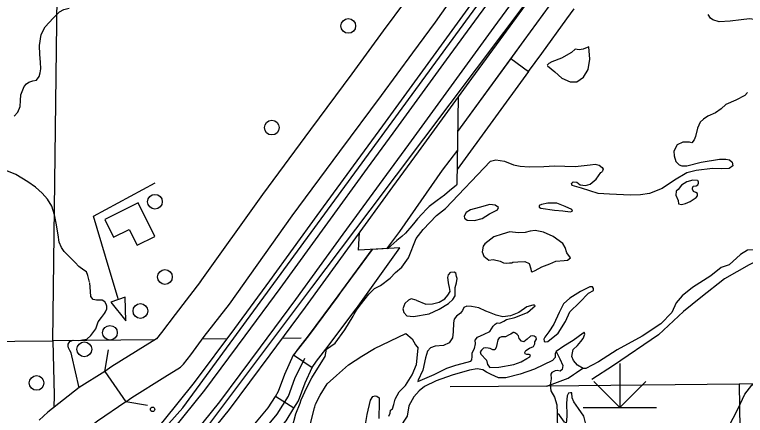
# Model space of a CAD drawing. Extents: x 22866 to 28196, y 1324810 to 1328105.
# Drawn here: x 25465.4 to 25584.7, y 1326275.2 to 1326340.7 of the extents above; entities that cross this region are included whole.
import ezdxf

# ---------------------------------------------------------------- set-up
doc = ezdxf.new("R2010")
doc.units = 0
for name, color, linetype in [('Default', 7, 'Continuous'), ('Level 10', 7, 'Continuous'), ('Level 19', 7, 'Continuous'), ('Level 31', 7, 'Continuous'), ('Level 32', 7, 'Continuous'), ('Level 33', 7, 'Continuous'), ('Level 34', 7, 'Continuous'), ('Level 35', 7, 'Continuous'), ('Level 37', 7, 'Continuous'), ('Level 44', 7, 'Continuous'), ('Level 5', 7, 'Continuous'), ('Level 56', 7, 'Continuous'), ('Level 58', 7, 'Continuous'), ('Level 6', 7, 'Continuous'), ('Level 9', 7, 'Continuous')]:
    doc.layers.add(name, color=color, linetype=linetype)

msp = doc.modelspace()

# ---------------------------------------------------------------- linework, layer by layer
at = {"layer": 'Default'}
for p, q in [((25523.41, 1326308.76), (25570.78, 1326371.72)), ((25492.87, 1326276.43), (25558.42, 1326366.14)), ((25513.91, 1326296.12), (25523.41, 1326308.76)), ((25495.31, 1326271.36), (25513.91, 1326296.12)), ((25467.37, 1326248.58), (25492.87, 1326276.43))]:
    msp.add_line(p, q, dxfattribs=at)
at = {"layer": 'Level 10'}
msp.add_line((25495.64, 1326296.96), (25495.71, 1326297.06), dxfattribs=at)
for points in [[(25565.19, 1326406.44), (25558.68, 1326390.46), (25554.57, 1326383.29), (25550.64, 1326376.38), (25547.65, 1326370.93), (25544.93, 1326365.89), (25543.42, 1326363.33), (25542.63, 1326361.94), (25541.99, 1326360.88), (25540.71, 1326359.04), (25539.82, 1326357.66), (25535.98, 1326352.36), (25532.69, 1326347.93), (25529.21, 1326342.93), (25525.56, 1326338), (25520.46, 1326331.01), (25513.66, 1326321.91), (25505.85, 1326311.31), (25495.64, 1326296.96)], [(25500.46, 1326293.38), (25510.71, 1326307.79), (25518.48, 1326318.33), (25525.28, 1326327.44), (25530.4, 1326334.45), (25534.08, 1326339.43), (25537.57, 1326344.42), (25540.82, 1326348.81), (25544.78, 1326354.27), (25545.7, 1326355.7), (25547.03, 1326357.62), (25547.81, 1326358.9), (25548.61, 1326360.32), (25550.16, 1326362.94), (25552.92, 1326368.06), (25555.88, 1326373.45), (25559.78, 1326380.32), (25563.95, 1326387.59), (25566.35, 1326392.24)], [(25495.71, 1326297.06), (25491.57, 1326291.71), (25489.38, 1326288.77), (25488.57, 1326287.74), (25486.72, 1326286.6), (25481.24, 1326283.18), (25480.09, 1326282.38)], [(25480.09, 1326282.38), (25483.52, 1326277.45), (25484.54, 1326278.16), (25489.89, 1326281.5), (25492.46, 1326283.09), (25492.96, 1326283.61), (25494.15, 1326285.13), (25496.35, 1326288.08), (25500.46, 1326293.38)], [(25480.09, 1326282.38), (25475.94, 1326279.76), (25470.82, 1326275.73), (25469.39, 1326274.46)], [(25483.52, 1326277.45), (25478.93, 1326274.27), (25473.44, 1326270), (25474.19, 1326270.59)]]:
    msp.add_lwpolyline(points, dxfattribs=at)
at = {"layer": 'Level 19'}
for points in [[(25525.5, 1326322.52), (25534.2, 1326334.46), (25539.43, 1326341.64), (25546.08, 1326350.75), (25551.78, 1326358.61), (25555.11, 1326363.31), (25560.7, 1326371.05), (25561.97, 1326372.63), (25564.82, 1326376.64), (25566.43, 1326378.98), (25572.28, 1326386.49), (25575.96, 1326391.13), (25579.2, 1326394.98)], [(25580.72, 1326393.61), (25577.55, 1326389.85), (25573.88, 1326385.23), (25568.08, 1326377.78), (25566.49, 1326375.47), (25563.6, 1326371.4), (25562.33, 1326369.81), (25556.77, 1326362.13), (25553.44, 1326357.42), (25547.73, 1326349.55), (25541.08, 1326340.43), (25535.84, 1326333.26), (25527.15, 1326321.32)], [(25583.03, 1326391.52), (25579.98, 1326387.89), (25576.33, 1326383.3), (25570.59, 1326375.93), (25569.05, 1326373.69), (25566.09, 1326369.53), (25564.81, 1326367.92), (25559.31, 1326360.31), (25555.97, 1326355.6), (25550.26, 1326347.71), (25543.6, 1326338.59), (25538.37, 1326331.43), (25529.68, 1326319.48)], [(25531.33, 1326318.28), (25540.02, 1326330.22), (25545.25, 1326337.39), (25551.91, 1326346.51), (25557.63, 1326354.42), (25560.97, 1326359.12), (25566.44, 1326366.69), (25567.72, 1326368.3), (25570.72, 1326372.52), (25572.24, 1326374.72), (25577.94, 1326382.04), (25581.57, 1326386.61), (25584.55, 1326390.15)], [(25438.9, 1326226.59), (25446.42, 1326232.1), (25449.15, 1326234.2), (25453.76, 1326238.23), (25461.09, 1326244.47), (25467.01, 1326249.82), (25471.56, 1326254.23), (25475.7, 1326258.68), (25482.54, 1326265.99), (25486.45, 1326270.54), (25489.63, 1326274.24), (25494.77, 1326280.59), (25501.33, 1326289.42), (25507.05, 1326297.17), (25514.8, 1326307.87), (25521.29, 1326316.78), (25525.5, 1326322.52)], [(25527.15, 1326321.32), (25522.95, 1326315.58), (25516.45, 1326306.68), (25508.7, 1326295.96), (25502.97, 1326288.2), (25496.39, 1326279.34), (25491.2, 1326272.94), (25488, 1326269.21), (25484.05, 1326264.63), (25477.19, 1326257.29), (25473.02, 1326252.8), (25468.41, 1326248.33), (25462.44, 1326242.94), (25455.09, 1326236.68), (25450.45, 1326232.62), (25447.65, 1326230.47), (25440.11, 1326224.95)], [(25529.68, 1326319.48), (25525.47, 1326313.75), (25518.98, 1326304.84), (25511.22, 1326294.12), (25505.48, 1326286.35), (25498.85, 1326277.42), (25493.59, 1326270.94), (25490.37, 1326267.17), (25486.38, 1326262.55), (25479.48, 1326255.16), (25475.25, 1326250.62), (25470.54, 1326246.05), (25464.5, 1326240.59), (25457.13, 1326234.32), (25452.43, 1326230.21), (25449.52, 1326227.97), (25441.95, 1326222.43)], [(25443.16, 1326220.79), (25450.74, 1326226.34), (25453.72, 1326228.63), (25458.46, 1326232.77), (25465.84, 1326239.05), (25471.94, 1326244.56), (25476.71, 1326249.19), (25480.97, 1326253.77), (25487.89, 1326261.18), (25491.91, 1326265.84), (25495.16, 1326269.63), (25500.46, 1326276.17), (25507.12, 1326285.13), (25512.87, 1326292.92), (25520.63, 1326303.64), (25527.12, 1326312.55), (25531.33, 1326318.28)]]:
    msp.add_lwpolyline(points, dxfattribs=at)
at = {"layer": 'Level 31'}
for p, q in [((25546.39, 1326333.5), (25549.3, 1326331.38)), ((25549.3, 1326331.38), (25549.3, 1326331.38)), ((25521.45, 1326293.08), (25521.45, 1326293.08)), ((25510.9, 1326285.11), (25513.98, 1326283.05))]:
    msp.add_line(p, q, dxfattribs=at)
for points in [[(25568.74, 1326358.12), (25557.46, 1326348.13), (25555.51, 1326345.97), (25552.63, 1326342.1), (25548.53, 1326336.43)], [(25553.85, 1326343.74), (25552.63, 1326342.1), (25548.53, 1326336.43), (25546.39, 1326333.5)], [(25549.3, 1326331.38), (25551.44, 1326334.32), (25551.45, 1326334.32), (25555.53, 1326339.97), (25556.74, 1326341.59)], [(25548.53, 1326336.43), (25537.71, 1326321.6)], [(25546.39, 1326333.5), (25537.71, 1326321.6)], [(25549.3, 1326331.38), (25537.61, 1326315.36)], [(25510.99, 1326285.05), (25511.76, 1326286.2), (25513.34, 1326288.23), (25518.22, 1326294.77), (25523.78, 1326302.32)], [(25523.78, 1326302.32), (25518.55, 1326295.22)], [(25521.45, 1326293.08), (25528.29, 1326302.56), (25523.78, 1326302.32)], [(25518.55, 1326295.22), (25518.22, 1326294.77), (25513.34, 1326288.23), (25510.9, 1326285.11)], [(25513.98, 1326283.05), (25514.68, 1326284.09), (25516.2, 1326286.04), (25521.12, 1326292.63), (25521.45, 1326293.08)], [(25501.63, 1326267.71), (25504.86, 1326271.35), (25508.24, 1326275.41), (25510.11, 1326278.37), (25511.13, 1326281.26), (25512.78, 1326284.56)]]:
    msp.add_lwpolyline(points, dxfattribs=at)
at = {"layer": 'Level 32'}
msp.add_line((25510.99, 1326276.4), (25507.95, 1326278.32), dxfattribs=at)
for points in [[(25507.95, 1326278.32), (25508.48, 1326279.16), (25509.47, 1326281.96), (25510.9, 1326285.11)], [(25510.99, 1326276.4), (25511.74, 1326277.58), (25512.79, 1326280.55), (25513.98, 1326283.05)], [(25500.18, 1326268.79), (25500.19, 1326268.81), (25500.29, 1326268.91), (25503.49, 1326272.52), (25506.78, 1326276.47), (25507.95, 1326278.32)], [(25502.78, 1326266.3), (25502.82, 1326266.34), (25502.96, 1326266.5), (25506.22, 1326270.17), (25509.7, 1326274.35), (25510.99, 1326276.4)]]:
    msp.add_lwpolyline(points, dxfattribs=at)
at = {"layer": 'Level 33'}
msp.add_lwpolyline([(25537.66, 1326318.53), (25535.2, 1326315.24), (25528.22, 1326305.27), (25526.07, 1326302.44)], dxfattribs=at)
at = {"layer": 'Level 34'}
msp.add_lwpolyline([(25589.35, 1326301.87), (25585.32, 1326299.78), (25581.28, 1326297.5), (25577.42, 1326294.48), (25574.58, 1326292.16), (25570.5, 1326288.4), (25563.14, 1326283.36), (25559.6, 1326281.07)], dxfattribs=at)
at = {"layer": 'Level 35'}
for points in [[(25465.28, 1326324.06), (25465.88, 1326324.74), (25466.28, 1326325.67), (25466.35, 1326326.63), (25466.42, 1326327.55), (25466.95, 1326328.91), (25467.31, 1326329.37), (25467.7, 1326329.66), (25468.34, 1326329.87), (25468.95, 1326329.98), (25469.41, 1326330.55), (25469.55, 1326331.15), (25469.66, 1326331.83), (25469.62, 1326332.9), (25469.51, 1326334.18), (25469.44, 1326335.64), (25469.73, 1326337.43), (25470.37, 1326338.67), (25471.69, 1326340.1), (25472.72, 1326341.13), (25473.43, 1326341.49), (25474.29, 1326341.74)], [(25592.62, 1326336.39), (25590.99, 1326336.91), (25590.05, 1326336.86), (25589.11, 1326336.86), (25588.43, 1326337.17), (25587.8, 1326337.8), (25587.75, 1326338.64), (25587.64, 1326339.21), (25586.55, 1326339.79), (25585.34, 1326340), (25583.99, 1326339.84), (25582.21, 1326339.58), (25580.38, 1326339.47), (25579.38, 1326339.79), (25578.97, 1326340.1), (25578.6, 1326340.68)], [(25552.37, 1326332.31), (25553.59, 1326331.33), (25554.72, 1326330.27), (25556.09, 1326329.68), (25557.19, 1326329.68), (25558.25, 1326330.47), (25559.03, 1326331.72), (25559.3, 1326333.41), (25559.11, 1326335.41), (25558.21, 1326335.02), (25557.54, 1326334.94), (25556.91, 1326335.02), (25556.29, 1326334.47), (25554.64, 1326333.57), (25553.08, 1326332.98), (25552.57, 1326332.66), (25552.33, 1326332.39)], [(25477.59, 1326296.95), (25477.31, 1326298.07), (25477.1, 1326298.68), (25476.7, 1326298.96), (25475.85, 1326299.53), (25475.24, 1326300.17), (25474.57, 1326300.92), (25473.46, 1326301.99), (25473.04, 1326302.63), (25472.65, 1326303.49), (25472.5, 1326304.7), (25472.15, 1326306.62), (25471.9, 1326307.98), (25471.47, 1326309.4), (25470.76, 1326310.54), (25469.87, 1326311.51), (25468.77, 1326312.47), (25467.56, 1326313.36), (25465.56, 1326314.55), (25464.1, 1326315.16)], [(25475.9, 1326279.73), (25474.71, 1326284.95), (25474.64, 1326285.41), (25474.42, 1326285.84), (25474.18, 1326286.23), (25474.14, 1326286.55), (25474.14, 1326286.87), (25474.39, 1326287.3), (25474.96, 1326287.48), (25475.88, 1326287.44), (25476.49, 1326287.55), (25477.17, 1326287.69), (25477.84, 1326288.29), (25478.63, 1326289.33), (25479.02, 1326290.5), (25479.55, 1326291.22), (25480.05, 1326291.86), (25480.23, 1326292.14), (25480.41, 1326292.61), (25480.44, 1326293.07), (25480.3, 1326293.39), (25480.12, 1326293.75), (25479.66, 1326294.03), (25479.3, 1326294.03), (25478.77, 1326294.03), (25478.2, 1326294.17), (25477.84, 1326294.64), (25477.77, 1326295.46), (25477.66, 1326296.88)], [(25553.78, 1326285.68), (25554.42, 1326284.44), (25554.86, 1326283.35), (25554.8, 1326282.74), (25554.46, 1326282.47), (25553.98, 1326282.53), (25553.61, 1326282.5), (25553.06, 1326282.23), (25552.93, 1326281.96), (25552.96, 1326281.21), (25552.79, 1326280.22), (25552.93, 1326279.24), (25553.51, 1326278.19), (25553.91, 1326276.93), (25553.96, 1326275.57)], [(25573.35, 1326265.53), (25576.01, 1326266.88), (25578.41, 1326268.56), (25579.77, 1326270.02), (25581.13, 1326271.7), (25583.43, 1326276.25), (25584.58, 1326278.66), (25585.73, 1326280.17), (25586.72, 1326280.85), (25588.4, 1326281.53), (25590.44, 1326281.85)], [(25558.82, 1326273.12), (25558.3, 1326275.1), (25557.46, 1326276.35), (25556.68, 1326277.45), (25556.41, 1326278.08), (25556.36, 1326278.92), (25556.15, 1326278.92), (25555.79, 1326278.87), (25555.58, 1326278.39), (25555.47, 1326277.24), (25555.52, 1326275.25), (25555.47, 1326274.31), (25555.42, 1326274), (25555.16, 1326274.1), (25554.32, 1326275.25), (25553.96, 1326275.57), (25553.96, 1326274.26), (25554.06, 1326273.37), (25554.58, 1326272.27), (25555.47, 1326271.75), (25556.05, 1326271.7), (25557.04, 1326271.6)]]:
    msp.add_lwpolyline(points, dxfattribs=at)
at = {"layer": 'Level 37'}
for points in [[(25480.09, 1326282.38), (25480.73, 1326285.92)], [(25487.06, 1326276.81), (25483.52, 1326277.45)]]:
    msp.add_lwpolyline(points, dxfattribs=at)
at = {"layer": 'Level 44'}
for p, q in [((25564.18, 1326283.71), (25564.18, 1326276.51)), ((25564.18, 1326276.51), (25559.93, 1326280.75)), ((25564.18, 1326276.51), (25568.42, 1326280.75)), ((25558.18, 1326276.51), (25570.18, 1326276.51))]:
    msp.add_line(p, q, dxfattribs=at)
at = {"layer": 'Level 5'}
for points in [[(25471.64, 1326287.38), (25473.2, 1326412.84)], [(25440.45, 1326287.13), (25471.64, 1326287.38)], [(25488.29, 1326287.57), (25471.64, 1326287.38)], [(25471.64, 1326287.38), (25471.82, 1326278.51), (25471.79, 1326276.49)], [(25500.05, 1326287.7), (25496.03, 1326287.65)], [(25512.19, 1326287.83), (25509.09, 1326287.8)], [(25552.28, 1326280.02), (25536.49, 1326279.86)], [(25583.65, 1326280.32), (25584.59, 1326218.09)]]:
    msp.add_lwpolyline(points, dxfattribs=at)
at = {"layer": 'Level 56'}
for p, q in [((25478.26, 1326307.74), (25488.3, 1326313.18)), ((25480.24, 1326301.17), (25478.26, 1326307.74)), ((25482.29, 1326294.26), (25480.24, 1326301.17))]:
    msp.add_line(p, q, dxfattribs=at)
msp.add_lwpolyline([(25483.41, 1326294.54), (25481.11, 1326293.69), (25483.54, 1326290.67)], close=True, dxfattribs=at)
for centre, radius in [((25519.86, 1326338.82), 1.2), ((25507.37, 1326322.21), 1.2), ((25488.29, 1326310.11), 1.2), ((25489.92, 1326297.82), 1.2), ((25485.91, 1326292.27), 1.2), ((25480.95, 1326288.71), 1.2), ((25476.76, 1326286.01), 1.2), ((25468.96, 1326280.52), 1.2), ((25487.9, 1326276.21), 0.36)]:
    msp.add_circle(centre, radius, dxfattribs=at)
at = {"layer": 'Level 58'}
msp.add_lwpolyline([(25485.55, 1326309.91), (25480.09, 1326307.2), (25481.52, 1326304.32), (25484.1, 1326305.6), (25485.39, 1326303.02), (25488.26, 1326304.45)], close=True, dxfattribs=at)
at = {"layer": 'Level 6'}
for points in [[(25537.79, 1326327.16), (25537.58, 1326312.92), (25537.53, 1326312.81), (25536.39, 1326311.88), (25535.54, 1326311.19), (25534.35, 1326310.3), (25533.69, 1326309.81), (25533.07, 1326309.32), (25532.65, 1326308.88), (25531.94, 1326308.15), (25531.14, 1326307.32), (25530.71, 1326306.78), (25530.24, 1326306.15), (25529.21, 1326304.98), (25528.59, 1326304.44), (25527.78, 1326303.76), (25526.3, 1326302.46), (25521.51, 1326302.2), (25521.68, 1326305.08)], [(25598.93, 1326280.47), (25583.65, 1326280.32), (25552.28, 1326280.02), (25555.76, 1326281.31), (25556.62, 1326281.9), (25557.09, 1326282.2), (25558.15, 1326282.93)]]:
    msp.add_lwpolyline(points, dxfattribs=at)
at = {"layer": 'Level 9'}
for points in [[(25585.02, 1326327.94), (25584.58, 1326327.46), (25583.15, 1326326.72), (25581.49, 1326326), (25580.71, 1326325.29), (25579.79, 1326324.65), (25578.57, 1326324.1), (25577.83, 1326323.59), (25577.28, 1326323.08), (25576.88, 1326322.1), (25576.54, 1326320.77), (25576.33, 1326320.23), (25575.93, 1326319.75), (25575.55, 1326319.82), (25574.5, 1326319.86), (25573.55, 1326319.38), (25573.01, 1326318.39), (25573.07, 1326317.61), (25573.31, 1326316.7), (25573.86, 1326316.15), (25574.33, 1326315.98), (25575.15, 1326315.98), (25577.49, 1326316.59), (25580.47, 1326317.07), (25581.49, 1326317.07), (25582.07, 1326316.93), (25582.54, 1326316.56), (25582.65, 1326315.98), (25582.64, 1326315.95)], [(25529.66, 1326300.97), (25530.95, 1326304.08), (25532.09, 1326305.56), (25534.27, 1326307.84), (25535.7, 1326309.02), (25543.08, 1326316.73)], [(25543.08, 1326316.73), (25543.95, 1326316.96), (25545.34, 1326316.71), (25546.84, 1326316.14), (25547.91, 1326315.93), (25549.37, 1326315.79), (25551.79, 1326315.86), (25553.53, 1326315.96)], [(25553.53, 1326315.96), (25556.87, 1326315.89), (25559.36, 1326316.11), (25560.14, 1326316.25)], [(25560.14, 1326316.25), (25560.82, 1326316.06), (25561.28, 1326315.7), (25561.46, 1326315.45), (25561.33, 1326315.02)], [(25582.65, 1326315.98), (25582.03, 1326315.54), (25580.78, 1326315.51), (25579.32, 1326315.54), (25576.64, 1326315.23)], [(25556.38, 1326312.75), (25556.3, 1326313.11), (25556.59, 1326313.36), (25557.16, 1326313.33), (25557.72, 1326312.86), (25558.58, 1326312.76), (25559.33, 1326312.97), (25560.32, 1326313.79), (25561.11, 1326314.89), (25561.33, 1326315.02)], [(25576.64, 1326315.23), (25575.11, 1326314.83), (25573.11, 1326313.64), (25571.11, 1326312.28), (25569.04, 1326311.43), (25567.58, 1326311.23), (25565.92, 1326311.19)], [(25598.94, 1326314.47), (25598.39, 1326312.3), (25598.05, 1326311.62), (25596.9, 1326310.81), (25594.59, 1326308.29), (25592.22, 1326305.64), (25589.98, 1326302.92), (25588.75, 1326301.84), (25587.46, 1326301.7), (25586.72, 1326302.24), (25585.02, 1326302.18), (25583.87, 1326301.5), (25582.03, 1326299.8), (25580.74, 1326299.39), (25579.05, 1326298.03), (25576.06, 1326296.13), (25574.36, 1326294.77), (25573.41, 1326293.62), (25572.67, 1326292.05), (25570.9, 1326290.15), (25567.85, 1326288.18)], [(25576.88, 1326313.6), (25576.1, 1326313.64), (25575.15, 1326313.37), (25574.26, 1326312.79), (25573.69, 1326312.11), (25573.38, 1326311.84), (25573.35, 1326311.16), (25573.69, 1326310.31), (25573.79, 1326309.76), (25574.26, 1326309.66), (25574.91, 1326309.83), (25575.69, 1326310.17), (25576.64, 1326310.82), (25576.88, 1326311.09), (25576.88, 1326311.43), (25576.57, 1326311.63), (25576.23, 1326311.77), (25576.03, 1326312.14), (25576.03, 1326312.35), (25576.16, 1326312.65), (25576.64, 1326312.72), (25576.91, 1326312.86), (25577.01, 1326313.16), (25577.05, 1326313.3), (25576.91, 1326313.57)], [(25565.92, 1326311.19), (25562.49, 1326311.33), (25560.66, 1326311.43), (25557.94, 1326312.31), (25556.38, 1326312.75)], [(25539.25, 1326307.11), (25540.47, 1326307.04), (25541.71, 1326307.36), (25542.92, 1326308.15), (25544.2, 1326308.79), (25544.38, 1326309.15), (25543.85, 1326309.57), (25542.96, 1326309.65), (25541.25, 1326309.15), (25539.83, 1326308.79), (25539.11, 1326308.33), (25538.79, 1326307.76), (25538.83, 1326307.44), (25539.25, 1326307.11)], [(25551.3, 1326309.04), (25553.5, 1326308.72), (25554.88, 1326308.65), (25556.06, 1326308.47), (25556.45, 1326308.58), (25556.34, 1326308.83), (25555.24, 1326309.32), (25553.89, 1326309.86), (25552.46, 1326309.86), (25551.4, 1326309.65), (25551.04, 1326309.47), (25551, 1326309.25), (25551.3, 1326309.04)], [(25554.87, 1326303.28), (25553.31, 1326304.43), (25551.74, 1326305.14), (25550.39, 1326305.42), (25549.57, 1326305.28), (25548.72, 1326305.11), (25547.57, 1326305.04), (25546.21, 1326305.18), (25544.96, 1326304.84), (25543.6, 1326304.4), (25542.14, 1326303.24), (25541.87, 1326302.83), (25541.7, 1326301.92), (25542, 1326301.2), (25542.82, 1326300.59), (25543.53, 1326300.66), (25544.65, 1326300.39), (25545.19, 1326300.15), (25545.64, 1326300.08), (25546.18, 1326300.12), (25546.55, 1326300.15), (25546.72, 1326300.25), (25547.54, 1326300.32)], [(25547.54, 1326300.32), (25548.67, 1326300.35), (25549.38, 1326300.05), (25549.65, 1326299.16), (25549.69, 1326298.76), (25549.89, 1326298.69), (25550.36, 1326298.86), (25551.45, 1326299.5), (25552.74, 1326299.98), (25553.76, 1326300.42), (25555.08, 1326300.49), (25555.66, 1326300.59), (25556.14, 1326300.93), (25555.52, 1326301.75), (25555.29, 1326302.63), (25554.87, 1326303.28)], [(25519.31, 1326289.2), (25520.66, 1326291.4), (25520.81, 1326291.73), (25521.19, 1326292.38), (25522.03, 1326293.49), (25523.19, 1326295.04), (25524.14, 1326295.95), (25525.09, 1326296.43), (25526.7, 1326297.62), (25527.54, 1326298.53), (25528.58, 1326299.4), (25529.66, 1326300.97)], [(25530.95, 1326294.04), (25530.13, 1326294.24), (25529.66, 1326294.04), (25529.08, 1326293.49), (25528.77, 1326292.64), (25528.94, 1326292), (25529.39, 1326291.49), (25530.51, 1326291.39), (25533.05, 1326291.83), (25534.68, 1326292.54), (25536.21, 1326293.49), (25536.95, 1326294.17), (25537.29, 1326294.72), (25537.33, 1326295.4), (25537.29, 1326296.11), (25537.5, 1326296.89), (25537.65, 1326297.55)], [(25530.95, 1326294.04), (25532.51, 1326293.36), (25533.63, 1326293.43), (25534.71, 1326293.73), (25535.63, 1326294.24), (25536.11, 1326294.85), (25536.51, 1326295.46), (25536.38, 1326296.11), (25536.28, 1326296.62), (25536.21, 1326296.89), (25536.17, 1326297.37), (25536.11, 1326297.74), (25536.21, 1326298.18), (25536.58, 1326298.59), (25537.12, 1326298.66), (25537.43, 1326298.52)], [(25537.65, 1326297.55), (25537.53, 1326297.88), (25537.43, 1326298.52)], [(25552.42, 1326287.28), (25554.12, 1326288.67), (25555.34, 1326290.54), (25556.02, 1326292.13), (25557.58, 1326293.66), (25559.08, 1326295.16), (25559.89, 1326295.63), (25559.89, 1326295.94), (25559.72, 1326296.21), (25559.31, 1326296.21), (25557.79, 1326295.46), (25556.02, 1326294.38), (25554.97, 1326293.43), (25554.29, 1326292.03), (25553.44, 1326290.13), (25552.59, 1326288.84), (25551.95, 1326288.02), (25551.78, 1326287.68), (25551.81, 1326287.34), (25551.98, 1326287.24), (25552.49, 1326287.28)], [(25531.21, 1326280.77), (25533.9, 1326281.92), (25535.97, 1326282.94), (25537.39, 1326283.42), (25539.26, 1326283.93), (25539.84, 1326284.1), (25540.04, 1326284.27), (25540.07, 1326284.84), (25540.07, 1326285.46), (25540.48, 1326286.17), (25540.65, 1326286.88), (25540.58, 1326287.53), (25540.96, 1326287.97), (25542.04, 1326288.51), (25542.96, 1326288.92), (25543.53, 1326289.8), (25543.84, 1326290.14), (25544.15, 1326290.31), (25544.62, 1326290.28), (25545.27, 1326290.59), (25545.71, 1326290.89), (25547.06, 1326291.2), (25549.1, 1326292.01), (25549.98, 1326292.79), (25550.36, 1326293.1), (25550.25, 1326293.23), (25549.98, 1326293.23), (25549, 1326292.93), (25547.68, 1326292.05), (25546.32, 1326291.5), (25545.06, 1326291.33), (25543.98, 1326291.57), (25542.89, 1326292.05), (25542.31, 1326292.25), (25541.16, 1326292.76), (25539.97, 1326293), (25539.22, 1326293.03), (25538.72, 1326292.83), (25538.48, 1326292.35), (25538.17, 1326291.91), (25537.53, 1326291.4), (25537.12, 1326290.96), (25537.05, 1326290.31), (25536.98, 1326288.85), (25536.88, 1326287.9), (25536.34, 1326287.09), (25535.39, 1326286.64), (25534.03, 1326286.54), (25533.29, 1326286.24), (25532.81, 1326285.69), (25532.47, 1326284.61), (25532, 1326282.6), (25531.21, 1326280.84)], [(25511.98, 1326277.21), (25512.19, 1326277.77), (25513.09, 1326279.78), (25513.91, 1326281.38), (25514.89, 1326282.92), (25516.09, 1326284.86), (25516.31, 1326286.05), (25517.69, 1326287.04), (25519.31, 1326289.2)], [(25513.53, 1326273.27), (25514.34, 1326276.43), (25514.37, 1326276.62), (25514.49, 1326277.03), (25515.24, 1326278.55), (25516.43, 1326280.36), (25517.92, 1326281.73), (25519.91, 1326283.47), (25522.05, 1326284.89), (25524.14, 1326286.16), (25529.25, 1326288.59)], [(25529.25, 1326288.59), (25530.3, 1326287.73), (25530.82, 1326286.74), (25531.29, 1326286.2)], [(25541.48, 1326285.24), (25542.41, 1326284.23), (25542.58, 1326283.52), (25542.99, 1326283.04), (25544.45, 1326283.11), (25546.86, 1326283.55), (25548.08, 1326283.96), (25549.03, 1326284.5), (25549.51, 1326284.81), (25549.58, 1326285.05), (25549.41, 1326285.15), (25549.03, 1326285.18), (25548.73, 1326285.29), (25548.69, 1326285.49), (25548.86, 1326285.8), (25549.44, 1326286.2), (25550.08, 1326286.47), (25550.29, 1326286.88), (25550.32, 1326287.22), (25550.59, 1326287.66), (25550.53, 1326287.94), (25550.19, 1326288.17), (25549.88, 1326288.21), (25549.61, 1326288.17), (25549.07, 1326287.66), (25548.49, 1326287.26), (25548.12, 1326287.32), (25547.74, 1326287.77), (25547.64, 1326288.21), (25547.4, 1326288.45), (25547.17, 1326288.65), (25546.96, 1326288.75), (25546.76, 1326288.75), (25546.42, 1326288.51), (25546.11, 1326288.38), (25545.54, 1326288.04), (25544.89, 1326288.04), (25544.48, 1326287.87), (25544.28, 1326287.56), (25544.11, 1326286.78), (25543.98, 1326286.3), (25543.77, 1326285.93), (25543.47, 1326285.9), (25543.03, 1326286.14), (25542.69, 1326286.2), (25542.31, 1326286.27), (25541.94, 1326286.2), (25541.6, 1326285.86), (25541.36, 1326285.59), (25541.48, 1326285.24)], [(25558.48, 1326288.47), (25558.39, 1326288.81), (25558.19, 1326288.67), (25556.59, 1326287.45), (25555.03, 1326286.5), (25553.78, 1326285.68), (25553.64, 1326285.27), (25553.64, 1326284.66), (25553.17, 1326284.19), (25550.25, 1326282.76), (25547.91, 1326281.94), (25545.6, 1326281.33)], [(25567.85, 1326288.18), (25563.78, 1326285.92), (25560.69, 1326283.95), (25558.62, 1326282.89), (25558.21, 1326282.89), (25557.26, 1326283.44), (25556.62, 1326284.19), (25556.35, 1326284.86), (25556.45, 1326285.41), (25556.58, 1326285.99), (25557.3, 1326286.63), (25557.81, 1326287.31), (25558.18, 1326287.79), (25558.48, 1326288.47)], [(25528.16, 1326279.09), (25529.18, 1326280.12), (25530.3, 1326281.82), (25531.01, 1326283.52), (25531.29, 1326286.2)], [(25545.6, 1326281.33), (25544.38, 1326281.35), (25543.19, 1326281.89), (25542.41, 1326282.3), (25541.8, 1326282.64), (25540.88, 1326282.81), (25539.62, 1326282.6), (25536.81, 1326281.79), (25534.23, 1326280.87), (25532.29, 1326279.92), (25531.45, 1326279.21), (25530.53, 1326278.25)], [(25526.5, 1326275.11), (25526.67, 1326275.59), (25526.77, 1326276.06), (25527.07, 1326276.3), (25527.31, 1326277.01), (25527.52, 1326277.86), (25528.16, 1326279.09)], [(25522.56, 1326273.07), (25522.93, 1326275.38), (25523.48, 1326277.69), (25523.88, 1326278.3), (25524.22, 1326278.41), (25524.49, 1326278.37), (25524.87, 1326278.07), (25524.9, 1326277.35), (25524.83, 1326274.74)], [(25530.53, 1326278.25), (25529.76, 1326276.78), (25529.48, 1326275.11), (25528.19, 1326273.18), (25527.75, 1326271.92), (25527.58, 1326270.93), (25527.48, 1326269.98), (25527.04, 1326269.1), (25526.46, 1326267.98), (25525.14, 1326267.09), (25524.87, 1326266.28), (25524.12, 1326264.58)], [(25509.96, 1326268.13), (25510.25, 1326269.5), (25510.52, 1326271.3), (25510.71, 1326273.21), (25511.29, 1326275.46), (25511.98, 1326277.21)]]:
    msp.add_lwpolyline(points, dxfattribs=at)

doc.saveas('drawing.dxf')
